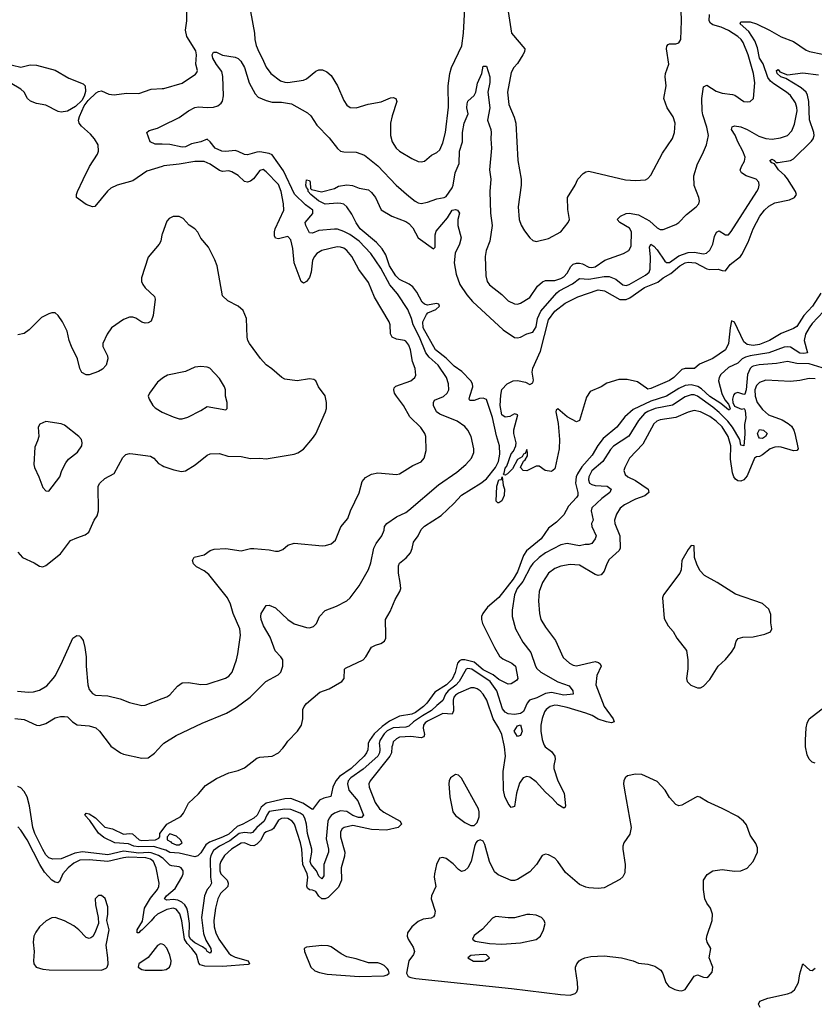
# Model space of a CAD drawing. Header units: inches. Extents: x 2001573 to 2220545, y 644482 to 846830.
# Tile 437 of 656: x 2089082 to 2094203, y 788330 to 794677. Entities that reach past the tile are written whole.
import ezdxf

# ---------------------------------------------------------------- set-up
doc = ezdxf.new("R2010")
doc.units = ezdxf.units.IN
doc.header["$MEASUREMENT"] = 0
for name, color, linetype in [('C0788', 7, 'Continuous'), ('C0789', 7, 'Continuous'), ('C0798', 7, 'Continuous'), ('C0799', 7, 'Continuous')]:
    doc.layers.add(name, color=color, linetype=linetype)

msp = doc.modelspace()

# ---------------------------------------------------------------- linework, layer by layer
at = {"layer": 'C0788', "color": 5}
for points, elevation in [([(2089664.8, 790000), (2089670, 789993.1), (2089731.1, 789951.1), (2089750, 789942.7), (2089870, 789916.1), (2089910, 789919.7), (2089950, 789949.1), (2089997.4, 790000)], 360), ([(2090000, 789274.2), (2089975.8, 789290), (2089930, 789307.2), (2089910, 789309.2), (2089850, 789305), (2089750, 789316.1), (2089650, 789292.5), (2089487.2, 789312.8), (2089436.3, 789303.7), (2089350, 789268.4), (2089294.7, 789265.3), (2089270, 789273.7), (2089250, 789293.2), (2089230, 789327.3), (2089179.6, 789430), (2089167.3, 789470), (2089145.6, 789610), (2089130, 789666.4), (2089110, 789702.5), (2089090, 789724.6), (2089070, 789734.2)], 360), ([(2090000, 789330), (2089946.6, 789346.6), (2089850, 789345.6), (2089818, 789350), (2089783.7, 789363.7), (2089695.3, 789370), (2089624.7, 789404.7), (2089590, 789433.6), (2089534.2, 789514.2), (2089502, 789550), (2089510, 789562.8), (2089530, 789558.4), (2089570, 789532.2), (2089630, 789472.2), (2089680.8, 789460.8), (2089750, 789427), (2089790, 789430.8), (2089807.9, 789427.9), (2089851, 789390), (2089870, 789386), (2089958, 789390), (2089978.6, 789401.4), (2089984, 789410), (2089985.2, 789430), (2090000, 789450.3)], 340), ([(2090000, 788925.7), (2089970, 788909.9), (2089947.8, 788892.2), (2089930, 788866.8), (2089870, 788807.6), (2089858.1, 788801.9), (2089850, 788789.4), (2089838, 788790), (2089839.9, 788810), (2089873.3, 788866.6), (2089887.2, 788950), (2089925.7, 789014.3), (2089970.5, 789070), (2089979.1, 789090), (2089981, 789110), (2089961.6, 789210), (2089943.9, 789250), (2089925.8, 789265.8), (2089893.9, 789273.9), (2089781.8, 789278.2), (2089750, 789275), (2089650, 789250.2), (2089530, 789261.8), (2089470, 789258.3), (2089430, 789240.1), (2089394.1, 789210), (2089360.7, 789170), (2089338.4, 789121.6), (2089327.9, 789112.1), (2089310, 789117.3), (2089290, 789131), (2089241.9, 789181.9), (2089211.3, 789231.3), (2089130, 789389), (2089090, 789453.3), (2089070, 789474.5)], 380), ([(2090000, 788716.6), (2089990, 788719.3), (2089970, 788709.8), (2089908.9, 788631.1), (2089850.2, 788590), (2089845.5, 788570), (2089870, 788554.5), (2089890, 788550.7), (2089990, 788549.1), (2090000, 788550.8)], 420)]:
    msp.add_lwpolyline(points, dxfattribs=dict(at, elevation=elevation))
at = {"layer": 'C0788', "color": 5, "elevation": 420}
msp.add_lwpolyline([(2089610, 789032), (2089590, 789032), (2089568.8, 789010), (2089570, 788972), (2089588.5, 788890), (2089588.7, 788850), (2089565.2, 788790), (2089552.2, 788767.8), (2089540.9, 788759.1), (2089530, 788753.5), (2089510, 788760.9), (2089462.2, 788810), (2089430, 788834.7), (2089370, 788867.8), (2089310, 788888.7), (2089290, 788887.4), (2089252.6, 788867.4), (2089208.9, 788830), (2089184.9, 788795.1), (2089172.1, 788768), (2089168.3, 788730), (2089175.5, 788670), (2089170.3, 788610), (2089172.9, 788590), (2089187.6, 788570), (2089230, 788556.5), (2089271.7, 788551.7), (2089610, 788549.5), (2089638.4, 788561.6), (2089645.9, 788570), (2089651.1, 788588.9), (2089650.3, 788630), (2089639.3, 788710), (2089658.5, 788810), (2089643.7, 788870), (2089650.9, 788910), (2089650, 788958), (2089632.2, 789012.2)], close=True, dxfattribs=at)
at = {"layer": 'C0789', "color": 5}
for points, elevation in [([(2088982.7, 794397.3), (2089090, 794370.4), (2089150, 794386.7), (2089190, 794385.2), (2089310, 794351.6), (2089399.4, 794299.4), (2089490, 794263.6), (2089502.8, 794250), (2089506, 794214), (2089496.7, 794183.3), (2089482.8, 794157.3), (2089441.8, 794118.2), (2089390, 794087.5), (2089350, 794081.6), (2089330, 794086.5), (2089250, 794125.7), (2089190, 794137.4), (2089151.3, 794151.3), (2089132.3, 794170), (2089109.7, 794209.7), (2089089.8, 794229.8), (2089019.5, 794270)], 380), ([(2090000, 793731.3), (2089900.2, 793699.8), (2089810, 793638.5), (2089709.6, 793610.4), (2089670, 793591.3), (2089648.5, 793571.5), (2089566.4, 793473.6), (2089550, 793469.9), (2089510, 793485), (2089448.7, 793530), (2089447, 793550), (2089453.8, 793570), (2089490, 793647.2), (2089531.7, 793730), (2089584.1, 793810), (2089590.7, 793830), (2089587.1, 793870), (2089563.7, 793910), (2089538.7, 793938.7), (2089480.2, 793990), (2089465.3, 794010), (2089461.6, 794030), (2089467.4, 794052.6), (2089498.2, 794121.8), (2089523.3, 794156.7), (2089575, 794205), (2089590, 794214.9), (2089610, 794219.7), (2089657.3, 794197.3), (2089690, 794191.9), (2089770, 794204.1), (2089850, 794201.8), (2089930, 794230.2), (2090000, 794233.5)], 380), ([(2090000, 793874), (2089955.3, 793875.3), (2089922.7, 793890), (2089902, 793950), (2089916, 793964), (2089970, 793978.9), (2090000, 793993.5)], 360), ([(2090000, 793295.6), (2089998, 793290), (2089991.5, 793248.5), (2089981.3, 793230), (2089910, 793146.6), (2089867, 793013), (2089867.6, 792990), (2089874.9, 792970), (2089890, 792948.7), (2089950, 792892.2), (2089955.1, 792875.1), (2089941.6, 792770), (2089930, 792734.5), (2089910, 792722), (2089890, 792720.4), (2089870, 792727.3), (2089830, 792753.3), (2089810, 792759.8), (2089790, 792759.8), (2089750, 792744.4), (2089673.4, 792690), (2089644.7, 792650), (2089618.5, 792590), (2089618.5, 792570), (2089647, 792510), (2089650.4, 792490), (2089638.4, 792450), (2089614.8, 792425.2), (2089590, 792409.8), (2089530, 792387.3), (2089510, 792387), (2089482, 792402), (2089468.5, 792428.5), (2089454.6, 792490), (2089415.7, 792570), (2089401.4, 792610), (2089387.8, 792670), (2089358, 792730), (2089330, 792769.3), (2089310, 792786.6), (2089290, 792787), (2089270, 792780.7), (2089222, 792758), (2089142.7, 792677.3), (2089110, 792654), (2089070, 792645.7)], 420), ([(2090000, 792364), (2089970, 792339.5), (2089918.8, 792270), (2089910.8, 792250), (2089917.3, 792230), (2089940.7, 792190), (2089955.3, 792175.3), (2089990, 792152.7), (2090000, 792148.1)], 440), ([(2089070, 791244.9), (2089100.5, 791210), (2089175.7, 791175.7), (2089210, 791153.7), (2089230, 791150.3), (2089250, 791158.9), (2089345.3, 791234.7), (2089410, 791319.5), (2089450, 791338), (2089504.7, 791355.3), (2089526.5, 791373.5), (2089562, 791450), (2089580.5, 791479.5), (2089589.6, 791510), (2089588, 791670), (2089598.7, 791690), (2089630, 791720.3), (2089690, 791752.7), (2089745.6, 791854.4), (2089766.2, 791873.8), (2089790, 791879.6), (2089810, 791878.6), (2089923.9, 791863.9), (2089946.4, 791850), (2089976.5, 791816.5), (2090000, 791802.8)], 420), ([(2089068.6, 790348.6), (2089137.8, 790342.2), (2089170, 790344.7), (2089210, 790355.5), (2089256.3, 790383.7), (2089297.6, 790430), (2089311.9, 790450), (2089357.9, 790542.1), (2089424.7, 790690), (2089450, 790708.2), (2089466.2, 790706.2), (2089476.9, 790696.9), (2089490, 790674), (2089502.7, 790630), (2089511, 790570), (2089509.2, 790510), (2089520.2, 790390), (2089530, 790359.1), (2089550, 790332.7), (2089570, 790322.4), (2089650, 790319.3), (2089730, 790299.5), (2089790, 790274.9), (2089870, 790256.3), (2089890, 790257.3), (2090000, 790300.8)], 380), ([(2089050, 790172.2), (2089110, 790166.8), (2089190, 790130.2), (2089210, 790127.8), (2089250, 790140.2), (2089310, 790176.5), (2089345.5, 790185.5), (2089370, 790185.5), (2089390, 790182), (2089422, 790150), (2089451.4, 790131.4), (2089530, 790124.6), (2089571.6, 790111.6), (2089596, 790090), (2089664.8, 790000)], 360), ([(2089997.4, 790000), (2090000, 790002.8)], 360)]:
    msp.add_lwpolyline(points, dxfattribs=dict(at, elevation=elevation))
at = {"layer": 'C0789', "color": 5, "elevation": 440}
msp.add_lwpolyline([(2089250, 792086), (2089211.3, 792070), (2089200.7, 792050), (2089204.9, 791990), (2089197.6, 791962.4), (2089178.8, 791921.2), (2089172.4, 791810), (2089176.4, 791790), (2089206, 791730), (2089230, 791661), (2089250, 791641), (2089270, 791638), (2089339.7, 791730), (2089353, 791770), (2089378.6, 791821.4), (2089396.6, 791843.4), (2089455.1, 791890), (2089482.9, 791930), (2089485.1, 791950), (2089479.5, 791970), (2089462.7, 791990), (2089370, 792062.4), (2089350, 792072.6)], close=True, dxfattribs=at)
at = {"layer": 'C0798', "color": 5}
for points, elevation in [([(2091484, 790000), (2091481.3, 789990), (2091478.2, 789950), (2091468.5, 789930), (2091340.2, 789770), (2091332.8, 789750), (2091333.8, 789730), (2091373.8, 789630), (2091401, 789590), (2091428.2, 789568.2), (2091533.4, 789510), (2091543.2, 789490), (2091520.3, 789470), (2091446.7, 789453.3), (2091350, 789457.6), (2091230, 789483.2), (2091172.4, 789470), (2091160.1, 789459.9), (2091150, 789440.9), (2091149, 789410), (2091176.6, 789310), (2091175, 789285), (2091153, 789210), (2091156.3, 789130), (2091135.8, 789084.2), (2091070, 789019.3), (2091050, 789009.9), (2091030, 789010.4), (2091010, 789027.2), (2090990, 789056.5), (2090970, 789065.5), (2090950, 789066.6), (2090937.6, 789077.6), (2090931.5, 789091.5), (2090937.9, 789150), (2090935.7, 789170), (2090906.5, 789230), (2090900.3, 789330), (2090891.7, 789370), (2090853.5, 789490), (2090837, 789510), (2090810, 789526.7), (2090790, 789530.3), (2090770, 789527.3), (2090750, 789516.2), (2090717.7, 789462.3), (2090706.2, 789453.8), (2090670, 789441.1), (2090656.6, 789430), (2090633.5, 789386.5), (2090610, 789361.3), (2090590, 789352), (2090570, 789353.1), (2090530, 789371.1), (2090510, 789369.1), (2090447.1, 789330), (2090401.2, 789290), (2090378.1, 789250), (2090372.7, 789230), (2090371.9, 789190), (2090377.5, 789170), (2090418.3, 789130), (2090426.2, 789110), (2090422.7, 789090), (2090376.8, 789043.2), (2090359.1, 789010), (2090343.4, 788950), (2090333, 788870), (2090334.4, 788830), (2090345.6, 788790), (2090364.6, 788750), (2090430, 788658.8), (2090445.7, 788645.7), (2090470, 788634.6), (2090554.4, 788610), (2090562.3, 788590), (2090553.4, 788586.6), (2090390, 788572.8), (2090275.6, 788575.6), (2090244.3, 788584.3), (2090235.6, 788595.6), (2090220.5, 788650), (2090192.3, 788690), (2090161.2, 788721.2), (2090143.5, 788750), (2090127.2, 788867.2), (2090113.2, 788913.2), (2090090, 788942.4), (2090070, 788949.9), (2090030, 788941.5), (2090000, 788925.7)], 380), ([(2091400.7, 790000), (2091404.1, 789970), (2091400.9, 789950), (2091389.2, 789930), (2091295, 789845), (2091216.2, 789790), (2091199.8, 789770), (2091194.4, 789750), (2091202.7, 789710), (2091260.7, 789640.7), (2091298.4, 789550), (2091285.9, 789534.1), (2091266.4, 789533.6), (2091230, 789547.1), (2091190, 789572.1), (2091150, 789577.2), (2091110, 789562), (2091090, 789547.5), (2091075.8, 789530), (2091068.1, 789510), (2091056.6, 789396.6), (2091072.1, 789330), (2091071.7, 789310), (2091042.3, 789230), (2091042.3, 789157.7), (2091030, 789139.2), (2091010, 789155.1), (2090993.9, 789190), (2090960.3, 789230), (2090953.9, 789250), (2090965.6, 789310), (2090964.9, 789330), (2090937.5, 789430), (2090930.8, 789490), (2090919.1, 789530), (2090908, 789548), (2090890, 789561.8), (2090830, 789586.2), (2090790, 789587.3), (2090690, 789572.2), (2090674.4, 789550), (2090658.1, 789510), (2090609.7, 789470), (2090582.4, 789437.7), (2090570, 789432.4), (2090530, 789438.1), (2090497.3, 789430), (2090436.1, 789383.9), (2090370.6, 789350), (2090330, 789320.4), (2090312.7, 789290), (2090308.8, 789270), (2090311.2, 789150), (2090317.9, 789110), (2090308.1, 789090), (2090289.2, 789070), (2090272.2, 789030), (2090254.6, 788890), (2090266.5, 788786.5), (2090282.2, 788742.2), (2090312.7, 788690), (2090316.2, 788670), (2090310, 788658.7), (2090290, 788671.1), (2090282.7, 788682.7), (2090259.9, 788699.9), (2090210, 788726.8), (2090182, 788750), (2090173.3, 788770), (2090176.4, 788850), (2090166, 788926), (2090159, 788950), (2090146.5, 788970), (2090127.6, 788987.6), (2090101.1, 789001.1), (2090070, 789005.8), (2090030, 789000.7), (2090015, 789010), (2090029, 789030), (2090083, 789077), (2090127, 789150), (2090134.8, 789170), (2090135.5, 789190), (2090123.1, 789210), (2090110, 789216.2), (2090061.8, 789221.8), (2090050, 789227.7), (2090006.4, 789270), (2090000, 789274.2)], 360), ([(2091327.7, 790000), (2091325, 789970), (2091317.3, 789950), (2091301.5, 789930), (2091217.4, 789850), (2091142.3, 789797.7), (2091119.3, 789770), (2091100.4, 789730), (2091087.7, 789670), (2091041.5, 789658.5), (2091015.1, 789644.9), (2090970, 789585.1), (2090906.3, 789626.3), (2090830, 789655.6), (2090790, 789654.5), (2090670, 789625.6), (2090638.7, 789601.3), (2090612.1, 789550), (2090590.2, 789530), (2090519.7, 789490), (2090483.4, 789476.6), (2090430, 789427.4), (2090390, 789407.3), (2090304.6, 789375.4), (2090282.3, 789357.7), (2090250, 789305.3), (2090230, 789286), (2090210, 789280.7), (2090110, 789304.5), (2090050, 789309), (2090022.9, 789322.8), (2090000, 789330)], 340), ([(2090000, 789450.3), (2090030, 789491.3), (2090119.5, 789540.5), (2090138, 789562), (2090170, 789626.4), (2090233.9, 789686.1), (2090278.9, 789741.1), (2090350, 789785.3), (2090430, 789822.6), (2090490, 789836.4), (2090530, 789854.4), (2090610, 789915.6), (2090630, 789923.6), (2090710, 789929.2), (2090750, 789951.4), (2090778.7, 789981.3), (2090791.8, 790000)], 340), ([(2092462.9, 790000), (2092468.4, 789990), (2092510, 789960.5), (2092531.2, 789930), (2092534, 789910), (2092524.2, 789870), (2092523.9, 789850), (2092550.1, 789770), (2092590.5, 789690), (2092600.7, 789610), (2092598.6, 789601.4), (2092590, 789595.1), (2092550, 789618.7), (2092517, 789657), (2092470, 789697), (2092410, 789764.7), (2092370, 789793), (2092350, 789798.1), (2092327.5, 789790), (2092303.9, 789756.1), (2092283.4, 789690), (2092270, 789604.5), (2092250, 789599.1), (2092230, 789624.4), (2092208.6, 789670), (2092200.6, 789710), (2092198.1, 789830), (2092213.3, 789930), (2092206.5, 789990), (2092204.2, 790000)], 380), ([(2094210, 789883.4), (2094190, 789889.9), (2094170.9, 789910.9), (2094158.3, 789938.3), (2094147.2, 789990), (2094147.1, 790000)], 380), ([(2090000, 788550.8), (2090024.9, 788555.1), (2090047.8, 788570), (2090056.6, 788590), (2090059, 788610), (2090050, 788645.6), (2090030, 788692.3), (2090010, 788714), (2090000, 788716.6)], 420), ([(2093855.1, 788310), (2093844.5, 788330), (2093852, 788350), (2093903.6, 788370), (2094030, 788397.6), (2094053.2, 788406.8), (2094076.8, 788423.2), (2094102.2, 788470), (2094110, 788526.8), (2094130, 788590.7), (2094174, 788550), (2094190, 788546.8), (2094210, 788562.8)], 380)]:
    msp.add_lwpolyline(points, dxfattribs=dict(at, elevation=elevation))
for points, elevation in [([(2093050, 789813.7), (2092998.4, 789801.6), (2092984.9, 789790), (2092976.4, 789770), (2092974.4, 789750), (2092979.5, 789710), (2093023.9, 789470), (2093013.7, 789426.3), (2092976, 789370), (2092970.3, 789350), (2092969.1, 789330), (2092985.2, 789230), (2092982.3, 789177.7), (2092968.6, 789151.4), (2092950, 789134.8), (2092850, 789081.6), (2092810, 789076.3), (2092750, 789081.1), (2092730, 789084.8), (2092690, 789102.3), (2092600, 789180), (2092550, 789251.2), (2092530, 789271.2), (2092490, 789293.6), (2092470, 789297.6), (2092450, 789289.5), (2092413.1, 789230), (2092370, 789184), (2092290, 789135.1), (2092270, 789127.9), (2092250, 789127.9), (2092164.9, 789164.9), (2092142.8, 789182.8), (2092110.6, 789250), (2092080.1, 789360.1), (2092070, 789381.2), (2092050, 789389.2), (2092030, 789381.2), (2092022, 789370), (2092012.3, 789347.7), (2091991.8, 789250), (2091970.3, 789210), (2091950, 789191.5), (2091930, 789186.6), (2091910, 789198.9), (2091875.7, 789235.7), (2091830, 789269), (2091810, 789276.5), (2091788.4, 789271.6), (2091768.1, 789231.9), (2091755, 789170), (2091753.4, 789150), (2091764.2, 789090), (2091735.6, 789030), (2091734.9, 789010), (2091759.7, 788930), (2091756, 788904), (2091750, 788893.6), (2091734.7, 788885.3), (2091681.6, 788878.4), (2091650, 788864.2), (2091610, 788829.6), (2091581.1, 788790), (2091579.6, 788770), (2091585.8, 788750), (2091618.3, 788698.3), (2091626.7, 788670), (2091621.1, 788650), (2091589.2, 788610), (2091574.4, 788530), (2091586, 788510), (2091602, 788502), (2091635.9, 788495.9), (2092251.9, 788431.9), (2092567.9, 788392.1), (2092630, 788389.3), (2092661.3, 788398.7), (2092673.1, 788410), (2092678.2, 788430), (2092677.6, 788470), (2092664.4, 788555.6), (2092664.2, 788570), (2092671.8, 788590), (2092687.3, 788610), (2092700.9, 788619.1), (2092723.7, 788630), (2092762.1, 788637.9), (2092850, 788642.3), (2092961, 788630), (2093036, 788610), (2093070, 788594.9), (2093130, 788588), (2093174.6, 788574.6), (2093214.8, 788550), (2093227.9, 788527.9), (2093245.5, 788470), (2093264.9, 788444.9), (2093304.1, 788424.1), (2093330, 788418), (2093350, 788417.1), (2093370, 788426), (2093430, 788510.6), (2093450, 788520.7), (2093490, 788504.9), (2093510, 788502.8), (2093522, 788510), (2093544, 788536), (2093549.2, 788570), (2093525.6, 788630), (2093536.9, 788690), (2093513.7, 788730), (2093508.6, 788750), (2093509.8, 788769.8), (2093544.2, 788870), (2093547.6, 788910), (2093533.6, 788950), (2093510, 788982), (2093498.7, 789010), (2093489.8, 789070), (2093489.8, 789130.2), (2093513.9, 789166.1), (2093549.8, 789190.2), (2093610, 789199), (2093690, 789187.9), (2093730, 789190.3), (2093770, 789206.7), (2093809.6, 789250), (2093836.2, 789310), (2093838, 789338), (2093826.2, 789366.2), (2093790, 789419.3), (2093766.1, 789486.1), (2093748, 789510), (2093710, 789539.7), (2093610, 789592.4), (2093514.7, 789634.7), (2093465.6, 789665.6), (2093450, 789669.2), (2093436.8, 789663.2), (2093350, 789612.7), (2093330, 789609.4), (2093310, 789618), (2093270, 789663.7), (2093243, 789710), (2093190, 789765.1), (2093092, 789812)], 420), ([(2091890, 789811.8), (2091859.1, 789790), (2091850.5, 789770), (2091848.4, 789750), (2091853.4, 789666.6), (2091872.9, 789570), (2091890, 789547.2), (2091950, 789502.4), (2091990, 789483), (2092010, 789482.8), (2092030, 789501), (2092042.5, 789537.5), (2092044.2, 789570), (2092038.8, 789590), (2091930, 789786.6), (2091910, 789806.6)], 420), ([(2090050, 789428), (2090032, 789410), (2090032, 789390), (2090056.8, 789376.8), (2090061, 789370), (2090090, 789358.8), (2090110, 789358), (2090128, 789370), (2090118, 789390), (2090093.2, 789413.2)], 340), ([(2092370, 788908), (2092350, 788907.8), (2092270, 788887.8), (2092230, 788886.6), (2092150, 788895.1), (2092130, 788886), (2092065.5, 788814.5), (2092010, 788774), (2092000.5, 788750), (2092017.1, 788737.1), (2092110, 788721.1), (2092190, 788718.2), (2092310, 788726.8), (2092410, 788748.5), (2092438.4, 788770), (2092458.4, 788810), (2092469.2, 788850), (2092461.2, 788870), (2092444, 788890), (2092410, 788903.6)], 440), ([(2091030, 788709.8), (2090930, 788697), (2090916, 788690), (2090918, 788670), (2090958.8, 788570), (2090985, 788545), (2091013.7, 788533.7), (2091063.1, 788523.1), (2091270, 788509.5), (2091430, 788513.9), (2091450, 788519.2), (2091463.5, 788530), (2091459.3, 788550), (2091450, 788560.9), (2091430, 788579.8), (2091410, 788590.9), (2091390, 788596.8), (2091330, 788596.8), (2091250, 788623.2), (2091190, 788636.5), (2091154.6, 788654.6), (2091090, 788699.3), (2091070, 788706.6)], 420), ([(2092070, 788651.6), (2091990, 788644), (2091971.3, 788630), (2092007, 788607), (2092070, 788607.2), (2092082, 788610), (2092109, 788630), (2092090, 788649)], 440)]:
    msp.add_lwpolyline(points, close=True, dxfattribs=dict(at, elevation=elevation))
at = {"layer": 'C0799', "color": 5}
for points, elevation in [([(2090000, 794233.5), (2090010, 794234), (2090130, 794269.1), (2090214.7, 794325.3), (2090223.8, 794336.2), (2090228, 794350), (2090217.1, 794390), (2090221, 794450), (2090217.5, 794477.4), (2090159.5, 794570), (2090149.9, 794610), (2090159.5, 794670), (2090158.6, 794850)], 380), ([(2092230, 794730.4), (2092251.8, 794590), (2092337, 794490), (2092334.9, 794470), (2092325.3, 794450), (2092290, 794395.8), (2092266.5, 794370), (2092250, 794337), (2092225.8, 794210), (2092234.2, 794130), (2092268.8, 794048.8), (2092280.2, 794010), (2092292.8, 793770), (2092314.3, 793650), (2092314.9, 793610), (2092294.7, 793470), (2092301.1, 793390), (2092313.1, 793353.1), (2092335.8, 793315.8), (2092370, 793270.8), (2092390, 793254), (2092410, 793247.7), (2092490, 793267.7), (2092569.6, 793310.4), (2092618, 793370), (2092625.1, 793390), (2092614.7, 793454.7), (2092613.6, 793530), (2092662.9, 793610), (2092679.5, 793650), (2092713.7, 793686.3), (2092730, 793695.8), (2092750, 793700.3), (2092985.8, 793645.8), (2093050, 793641.3), (2093114.7, 793645.3), (2093130, 793653.4), (2093150, 793674.8), (2093223.9, 793816.1), (2093290, 793910.4), (2093302.8, 793950), (2093305.7, 794010), (2093294.7, 794050), (2093255.8, 794110), (2093234.5, 794170), (2093248.8, 794250), (2093242.5, 794310), (2093245.3, 794330), (2093266.3, 794390), (2093251.1, 794490), (2093253, 794507), (2093262.5, 794517.5), (2093270, 794521.3), (2093310, 794521.5), (2093330, 794527.6), (2093342.2, 794550), (2093347.4, 794670), (2093344, 794804)], 380), ([(2090568.6, 794730), (2090596, 794590), (2090597.6, 794550), (2090606, 794510), (2090622.2, 794470), (2090645, 794430), (2090670.2, 794370.2), (2090700.4, 794330), (2090763.8, 794283.8), (2090790, 794274.3), (2090810, 794272.7), (2090911.6, 794288.4), (2090930, 794296), (2090990, 794345.8), (2091010, 794354), (2091034.4, 794354.4), (2091061.5, 794341.5), (2091090, 794318), (2091130, 794250.4), (2091170, 794157.4), (2091190, 794126.7), (2091211.3, 794111.3), (2091250, 794109.1), (2091328.2, 794131.8), (2091412.5, 794147.5), (2091472.5, 794172.5), (2091490, 794176.4), (2091506, 794170), (2091513, 794150), (2091481.5, 794058.5), (2091472.3, 794010), (2091472.2, 793930), (2091481.8, 793890), (2091507.6, 793850), (2091530, 793830.2), (2091610, 793781.7), (2091650, 793763.7), (2091670, 793760.3), (2091690, 793764.9), (2091736.6, 793803.4), (2091770, 793820.8), (2091790, 793838.9), (2091810, 793884.4), (2091826.8, 793950), (2091846.3, 794113.7), (2091844.5, 794250), (2091853.6, 794330), (2091864.5, 794370), (2091930.8, 794509.2), (2091941.3, 794590), (2091949.9, 794750)], 380), ([(2090000, 793993.5), (2090110, 794047.2), (2090169.5, 794090), (2090210, 794110.3), (2090235.1, 794115.1), (2090290.3, 794110.3), (2090330, 794113.6), (2090358.3, 794121.7), (2090380.3, 794139.7), (2090387.9, 794152), (2090394.6, 794185.4), (2090391.8, 794311.8), (2090383.8, 794343.8), (2090350, 794388.7), (2090327.6, 794430), (2090323, 794450), (2090330, 794467), (2090350, 794468.9), (2090389.1, 794449.1), (2090470, 794436.6), (2090490, 794426.8), (2090507.6, 794410), (2090530.1, 794370), (2090561, 794270), (2090599.5, 794199.5), (2090618.7, 794178.7), (2090670, 794156.4), (2090710, 794146.6), (2090770, 794145.3), (2090834.7, 794134.7), (2090937.6, 794077.6), (2090958, 794058), (2090996.6, 793996.6), (2091075.5, 793915.5), (2091130, 793847.4), (2091150, 793830.3), (2091170, 793825.6), (2091250, 793822.8), (2091303.6, 793803.6), (2091390, 793734.9), (2091509.3, 793610), (2091590, 793538.9), (2091630, 793507.7), (2091650, 793496.5), (2091670, 793491.9), (2091710, 793500.1), (2091770, 793521.8), (2091817.6, 793530), (2091830, 793536.9), (2091870, 793593.1), (2091876.2, 793610), (2091887.8, 793690), (2091913.7, 793750), (2091916.2, 793830), (2091936.5, 793890), (2091936, 793950), (2091946, 794010), (2091972.5, 794070), (2091964.5, 794110), (2091964.9, 794135.1), (2091970, 794151.6), (2092010.4, 794189.6), (2092022.3, 794210), (2092032.1, 794267.9), (2092059.5, 794330), (2092070, 794378), (2092090, 794378), (2092111.9, 794310), (2092111.4, 794271.4), (2092099.5, 794210), (2092111.9, 794108.1), (2092097.5, 794030), (2092118.2, 793970), (2092120.2, 793950), (2092117.8, 793910), (2092122.9, 793850), (2092110.1, 793710.2), (2092119.2, 793650), (2092112.1, 793570), (2092116.3, 793430), (2092126.6, 793350), (2092111.1, 793250), (2092088.1, 793190), (2092082, 793150), (2092086.1, 793026.1), (2092094.6, 792990), (2092110, 792967.2), (2092190, 792906), (2092230, 792865.8), (2092270, 792846), (2092290, 792844), (2092310, 792848.9), (2092370, 792886.8), (2092419.8, 792960.2), (2092451.9, 792988.1), (2092470, 792996.6), (2092530, 792995.3), (2092570, 793008.2), (2092590, 793020.6), (2092610, 793043), (2092633.1, 793086.9), (2092650, 793101.6), (2092670, 793108.3), (2092690, 793108.3), (2092710, 793102.9), (2092750, 793082), (2092770, 793079.9), (2092790, 793084.8), (2092853.9, 793126.1), (2092972.7, 793170), (2093007, 793190), (2093022, 793218), (2093025.6, 793310), (2093013.2, 793333.2), (2092949.7, 793370), (2092931.8, 793390), (2092953.6, 793410), (2092990, 793427), (2093009.3, 793430.7), (2093070, 793420.1), (2093140.3, 793380.3), (2093190, 793335), (2093210, 793325.2), (2093230, 793324), (2093310, 793356.1), (2093330, 793369), (2093378.8, 793421.2), (2093440.9, 793470), (2093459.5, 793490), (2093462.9, 793510), (2093459.6, 793530), (2093430, 793608.7), (2093427.4, 793670), (2093450, 793747.3), (2093483.6, 793810), (2093508.4, 793871.6), (2093520.5, 793930), (2093510, 793985.2), (2093484, 794064), (2093479.9, 794090), (2093478.3, 794170), (2093490, 794244.9), (2093510, 794254.9), (2093570, 794216.9), (2093610, 794203.6), (2093675.5, 794195.5), (2093690.2, 794190.2), (2093750, 794150.3), (2093770, 794146.7), (2093790, 794150.5), (2093812, 794170), (2093819.9, 794270), (2093810.5, 794329.5), (2093777.1, 794450), (2093745, 794530), (2093731, 794550), (2093710, 794568), (2093650, 794607), (2093602.6, 794630), (2093550, 794644.4), (2093534.9, 794654.9), (2093525.6, 794670), (2093526.9, 794710)], 360), ([(2090791.8, 790000), (2090810, 790026), (2090871.3, 790090), (2090898.4, 790130), (2090907.6, 790170), (2090906.3, 790230), (2090915.1, 790250), (2090930, 790268.2), (2091017, 790343), (2091076.4, 790363.6), (2091157.2, 790410), (2091172.3, 790430), (2091175.1, 790490), (2091182.6, 790497.4), (2091295.1, 790550), (2091312.3, 790570), (2091348.3, 790631.7), (2091374.9, 790645.1), (2091410, 790655.5), (2091432.3, 790670), (2091440.7, 790690), (2091442.4, 790710), (2091439.7, 790810), (2091470, 790861.3), (2091500.8, 790939.2), (2091532.8, 790990), (2091537.7, 791010), (2091535, 791050), (2091522.9, 791110), (2091522.9, 791157.1), (2091530, 791174), (2091573, 791207), (2091600.6, 791239.4), (2091612.5, 791267.5), (2091620.8, 791310), (2091649.4, 791350.6), (2091668.6, 791391.4), (2091690, 791412.7), (2091798.2, 791481.8), (2091881, 791559), (2091928.4, 791611.6), (2092055, 791690), (2092090, 791717.6), (2092149.5, 791790), (2092167.8, 791830), (2092177.4, 791877.3), (2092175, 791930), (2092154.7, 791994.7), (2092130, 792113.6), (2092090, 792227.8), (2092070, 792237.4), (2092044.8, 792235.2), (2092010, 792222.2), (2091983.3, 792223.3), (2091978.3, 792230), (2091982.9, 792250), (2092003.4, 792310), (2092000.3, 792330), (2091990, 792349.7), (2091930.5, 792410), (2091883, 792443), (2091830, 792495.5), (2091762.2, 792550), (2091681.4, 792690), (2091679.3, 792730), (2091703.1, 792776.9), (2091712.9, 792787.1), (2091764.4, 792810), (2091787.8, 792830), (2091782.5, 792842.5), (2091768.1, 792848.1), (2091710, 792837.9), (2091690, 792843.4), (2091675.7, 792855.7), (2091640.7, 792920.7), (2091615.3, 792955.3), (2091592.7, 792972.7), (2091530, 793002.8), (2091506.6, 793026.6), (2091466.2, 793090), (2091441.5, 793161.5), (2091419, 793199), (2091380.9, 793240.9), (2091276.8, 793330), (2091250, 793368.6), (2091223.6, 793423.6), (2091189.8, 793469.8), (2091170, 793487.6), (2091152.6, 793492.6), (2091130, 793495.4), (2091051.7, 793488.3), (2091007.2, 793510), (2090958, 793550), (2090942, 793570), (2090942, 793582), (2090930, 793595.3), (2090925.1, 793610), (2090930, 793644.7), (2090950, 793641), (2090954.9, 793630), (2090956, 793590), (2090962.5, 793582.5), (2091027.1, 793567.1), (2091110, 793588.9), (2091136.8, 793603.2), (2091190, 793612.7), (2091227.8, 793607.8), (2091270, 793591.3), (2091330, 793580.6), (2091350, 793564.1), (2091376.1, 793530), (2091411.9, 793451.9), (2091480.4, 793410), (2091570, 793376.4), (2091590, 793364.1), (2091614.8, 793334.8), (2091650, 793270.3), (2091750, 793199.5), (2091759.7, 793210), (2091760.5, 793290), (2091766.9, 793313.1), (2091840, 793400), (2091869.8, 793450), (2091890, 793454.7), (2091904, 793450), (2091916, 793430), (2091906, 793390), (2091906.7, 793350), (2091927.2, 793270), (2091916.9, 793230), (2091887.8, 793172.2), (2091882, 793110), (2091896, 793036), (2091918.9, 792970), (2091962.8, 792902.8), (2092000.5, 792860.5), (2092197.9, 792677.9), (2092270, 792629.5), (2092290, 792626.5), (2092310, 792631.4), (2092350, 792652.7), (2092390, 792663.6), (2092410, 792698), (2092419.9, 792750), (2092441.5, 792798.5), (2092543.8, 792916.2), (2092559.8, 792930), (2092644.5, 792975.5), (2092690, 793009.5), (2092750, 793003.7), (2092850, 793020.9), (2092880.7, 793020.7), (2092923.6, 793003.6), (2092970, 792967.4), (2092990, 792963.4), (2093010, 792969.2), (2093116.2, 793030), (2093139.6, 793050), (2093145.6, 793070), (2093147.7, 793147.7), (2093141.6, 793210), (2093149.1, 793230.9), (2093170, 793218.2), (2093190, 793194.6), (2093239.9, 793119.9), (2093250, 793111.3), (2093270, 793112.4), (2093330, 793155.1), (2093390, 793176.2), (2093430, 793178), (2093490, 793167.5), (2093508.7, 793171.3), (2093530, 793192.4), (2093549.8, 793230), (2093560, 793280), (2093573.5, 793306.5), (2093590, 793316.5), (2093630, 793290.2), (2093649.7, 793290.2), (2093668, 793312), (2093832, 793570), (2093843.9, 793590), (2093848.5, 793610), (2093845.4, 793630), (2093828.9, 793648.9), (2093765.1, 793670), (2093734.5, 793690), (2093726.2, 793706.2), (2093733.8, 793730), (2093754.4, 793765.6), (2093757, 793790), (2093743.4, 793830), (2093710.8, 793890), (2093693.6, 793933.6), (2093669.7, 793970), (2093673.3, 793986.7), (2093690, 793992.5), (2093730, 793986.5), (2093770.3, 793970), (2093845.8, 793925.7), (2093890, 793912.2), (2093932.2, 793907.8), (2093985.3, 793914.7), (2094030, 793931.4), (2094058.5, 793961.5), (2094075.8, 794004.2), (2094092.5, 794090), (2094091.3, 794111.3), (2094081.6, 794141.6), (2094050, 794187.8), (2094023.7, 794210), (2093942.9, 794262.9), (2093921.8, 794281.8), (2093904.9, 794304.9), (2093873, 794393), (2093849.7, 794429.7), (2093836.9, 794496.9), (2093820.8, 794540.8), (2093781.2, 794601.2), (2093725.1, 794650), (2093730, 794664), (2093790, 794663.8), (2093830, 794651.4), (2093915.4, 794610), (2093990, 794565.8), (2094070, 794536.1), (2094150, 794481.2), (2094172.5, 794472.5), (2094255.2, 794455.2)], 340), ([(2094244.9, 792915.1), (2094191.2, 792830), (2094135.5, 792770), (2094090, 792698.5), (2094070, 792685.6), (2093990, 792653.6), (2093915.3, 792610), (2093850, 792584.3), (2093810, 792576.1), (2093770, 792583.9), (2093750, 792600.9), (2093690, 792728.2), (2093670, 792735.1), (2093661, 792690), (2093650.9, 792589.1), (2093632, 792550), (2093550, 792494), (2093463.7, 792456.3), (2093430.5, 792429.5), (2093370, 792427.6), (2093350, 792422), (2093297.4, 792370), (2093270, 792352.1), (2093150, 792299), (2093130, 792296.2), (2093120.8, 792300.8), (2093063.1, 792343.1), (2092997.4, 792357.4), (2092943, 792357), (2092866.1, 792333.9), (2092830, 792310.8), (2092758.9, 792281.1), (2092735.5, 792244.5), (2092690, 792092.7), (2092670, 792084.5), (2092610, 792116.2), (2092550, 792169), (2092539.6, 792160.4), (2092537.3, 792150), (2092553.1, 792073.1), (2092561.6, 791970), (2092559.3, 791910), (2092533.7, 791790), (2092530, 791781.2), (2092510, 791763.7), (2092468, 791770), (2092430, 791798), (2092410, 791798), (2092350, 791768.7), (2092326, 791770), (2092309.1, 791790.9), (2092328.7, 791831.3), (2092340.4, 791839.6), (2092354.6, 791865.4), (2092355.3, 791890), (2092350, 791906), (2092339.8, 791880.2), (2092330, 791875.3), (2092319.9, 791860.1), (2092290, 791841.2), (2092258.7, 791781.3), (2092226.8, 791750), (2092210, 791741.6), (2092202.7, 791742.7), (2092200.7, 791750), (2092205.2, 791754.8), (2092210, 791785.5), (2092221.4, 791798.6), (2092250, 791878), (2092264, 791896), (2092279.5, 791930), (2092280.8, 791950), (2092265.7, 792010), (2092266.2, 792033.8), (2092292.7, 792130), (2092270, 792136.9), (2092240, 792120), (2092210, 792115.3), (2092189.2, 792129.2), (2092178.5, 792190), (2092182.3, 792257.7), (2092190, 792294), (2092222.7, 792330), (2092262, 792350), (2092290.2, 792350.2), (2092341.5, 792341.5), (2092370, 792325.5), (2092390, 792336), (2092393.6, 792353.6), (2092385.6, 792405.6), (2092389.7, 792430), (2092439.3, 792540.7), (2092490, 792743.1), (2092530, 792797.8), (2092598.2, 792850), (2092679.7, 792890), (2092810, 792935.2), (2092852, 792930), (2092950, 792874), (2092990, 792872.9), (2093015.4, 792884.6), (2093110, 792950.1), (2093195.4, 792984.6), (2093230, 793013.6), (2093278.3, 793041.7), (2093335.8, 793090), (2093370, 793109.3), (2093390, 793114.5), (2093437.1, 793110), (2093510, 793071.8), (2093530, 793066.5), (2093584.7, 793070), (2093610, 793059.7), (2093630, 793057.6), (2093660.2, 793099.8), (2093727.1, 793150), (2093736.6, 793163.4), (2093776.9, 793243.1), (2093809.9, 793330), (2093851.4, 793410), (2093882, 793450), (2093910, 793475.5), (2093950, 793496.3), (2094043.6, 793516.4), (2094075.6, 793530), (2094087.6, 793550), (2094081.5, 793570), (2094030.8, 793650.8), (2094013.6, 793673.6), (2093971.9, 793710), (2093947.1, 793747.1), (2093930, 793754.5), (2093916.2, 793770), (2093930, 793777.7), (2093947.7, 793770), (2093946.8, 793766.8), (2093957.5, 793757.5), (2093970, 793756.1), (2094050, 793769.4), (2094070, 793779.3), (2094185.9, 793894.1), (2094196.5, 793910), (2094202.3, 793930), (2094199.9, 793950), (2094172.2, 794032.2), (2094168.6, 794150), (2094160.1, 794190), (2094150.8, 794210.8), (2094119, 794239), (2094019, 794299), (2093987.6, 794310), (2093963.5, 794330), (2093959.5, 794350), (2093970, 794356), (2093981.7, 794341.7), (2094030, 794322.2), (2094130, 794334.7), (2094230, 794321.8)], 320), ([(2090000, 790002.8), (2090010, 790013.5), (2090090, 790062.6), (2090257.5, 790142.5), (2090414.1, 790205.9), (2090477.9, 790242.1), (2090566.6, 790310), (2090668.6, 790411.4), (2090747, 790453), (2090765.1, 790470), (2090778.7, 790510), (2090777.4, 790550), (2090764.7, 790570), (2090728.6, 790608.6), (2090696.9, 790696.9), (2090652.4, 790770), (2090639.1, 790810), (2090635.8, 790830), (2090638.7, 790850), (2090670, 790900.7), (2090690, 790903), (2090730, 790884.9), (2090810, 790810.2), (2090850, 790781.5), (2090930, 790759.3), (2090950, 790757.1), (2090975.4, 790764.6), (2090994.5, 790785.5), (2091015.1, 790830), (2091051.5, 790868.5), (2091123.5, 790896.5), (2091190, 790931.3), (2091212.6, 790950), (2091270, 791028.5), (2091330, 791132.7), (2091345.1, 791174.9), (2091363.9, 791270), (2091379.4, 791300.6), (2091415.8, 791350), (2091430, 791386), (2091434, 791410), (2091447.6, 791430), (2091510, 791471.3), (2091570, 791500.8), (2091590, 791515.2), (2091780.9, 791679.1), (2091900.3, 791759.7), (2091957.4, 791810), (2091993.3, 791850), (2092008.1, 791888.1), (2092009.7, 791910), (2091990.8, 791990), (2091971.2, 792031.2), (2091950, 792054.5), (2091902, 792090), (2091790, 792133.7), (2091769.1, 792150), (2091748.3, 792190), (2091748, 792210), (2091756.4, 792223.6), (2091812.6, 792247.4), (2091836.5, 792270), (2091848.2, 792290), (2091845.2, 792330), (2091832.1, 792370), (2091778.1, 792450), (2091721.8, 792501.8), (2091698.5, 792530), (2091657.9, 792630), (2091617, 792710), (2091608.1, 792750), (2091582.5, 792810), (2091517, 792910), (2091467.4, 792967.4), (2091410, 793074.5), (2091344.3, 793170), (2091270, 793248.7), (2091210, 793291.8), (2091170, 793312.5), (2091130, 793325.9), (2091110, 793326.6), (2091010, 793319), (2090970, 793301.7), (2090950, 793303.9), (2090927, 793350), (2090922.2, 793370), (2090971.6, 793428.4), (2090970.4, 793450), (2090924.1, 793484.1), (2090853.3, 793553.3), (2090783, 793703), (2090710, 793805.4), (2090690, 793814.7), (2090630, 793824.7), (2090610, 793823.2), (2090550, 793806), (2090530, 793808.3), (2090490, 793828.6), (2090470, 793833.8), (2090410, 793827.9), (2090383.7, 793830), (2090342.2, 793850), (2090310, 793889.8), (2090290, 793907.1), (2090250, 793889.8), (2090190, 793876.4), (2090150, 793857.7), (2090130, 793856), (2090050, 793872.6), (2090000, 793874)], 360), ([(2090000, 790300.8), (2090030, 790312.7), (2090050, 790325.5), (2090098.8, 790381.2), (2090130, 790401.7), (2090170, 790404.2), (2090250, 790390.5), (2090290, 790394), (2090408.5, 790431.5), (2090430, 790444.4), (2090451.1, 790470), (2090478.5, 790550), (2090486.9, 790590), (2090504.2, 790710), (2090500.3, 790750), (2090457, 790850), (2090440.7, 790910), (2090420.8, 790950), (2090300.6, 791100.6), (2090270, 791124.8), (2090221.6, 791150), (2090201.3, 791170), (2090195.6, 791190), (2090207.4, 791212.6), (2090270, 791227), (2090310, 791255.3), (2090335.6, 791264.4), (2090410, 791267.4), (2090510, 791252.9), (2090570, 791267.6), (2090590, 791267.6), (2090690, 791260.4), (2090730, 791250.5), (2090749.5, 791250.5), (2090777.5, 791262.5), (2090809, 791290), (2090850, 791301.6), (2091033.8, 791286.2), (2091053.4, 791286.6), (2091090, 791297.6), (2091117.5, 791322.5), (2091152, 791408), (2091197.8, 791462.2), (2091213.5, 791510), (2091270, 791628), (2091290, 791700.7), (2091310, 791726.7), (2091350, 791747.4), (2091390, 791755.2), (2091510, 791746), (2091530, 791750.3), (2091616.4, 791803.6), (2091670, 791827.4), (2091689.8, 791850.2), (2091701.1, 791898.9), (2091700.4, 791990), (2091693.5, 792010), (2091667.5, 792047.5), (2091596, 792116), (2091555.9, 792190), (2091509.8, 792250), (2091498, 792270), (2091493.1, 792290), (2091495.8, 792304.2), (2091505.3, 792314.7), (2091602.9, 792350), (2091627.8, 792370), (2091634.2, 792385.8), (2091631.1, 792428.9), (2091614.3, 792474.3), (2091601.1, 792550), (2091590, 792579.1), (2091570, 792605.3), (2091561.6, 792610), (2091510, 792617.3), (2091483.5, 792630), (2091472.8, 792652.8), (2091469.8, 792710), (2091463.8, 792730), (2091368.1, 792888.1), (2091330, 792983.6), (2091267.1, 793067.1), (2091223.5, 793150), (2091190, 793189.8), (2091170, 793203.7), (2091150, 793211.4), (2091128.1, 793211.9), (2091030.2, 793189.8), (2090997.6, 793170), (2090981.2, 793150), (2090970, 793126.6), (2090959.6, 793050), (2090950, 793016), (2090930, 792989.8), (2090910, 792979.8), (2090896.3, 792990), (2090849.9, 793109.9), (2090842.7, 793202.7), (2090830, 793258.4), (2090810, 793279.1), (2090750, 793263.7), (2090730, 793268.5), (2090724.1, 793284), (2090723.2, 793310), (2090728.5, 793330), (2090784.4, 793450), (2090783.2, 793490), (2090767.1, 793570), (2090750, 793614.8), (2090670, 793696.9), (2090650, 793710.8), (2090630, 793705.1), (2090588.8, 793651.2), (2090570, 793636.4), (2090550, 793630.8), (2090530, 793634.2), (2090490, 793672.4), (2090450, 793697), (2090430, 793702.2), (2090390, 793699.1), (2090370, 793704.1), (2090310, 793746), (2090270, 793762.5), (2090210, 793763.4), (2090110, 793745.6), (2090010, 793734.5), (2090000, 793731.3)], 380), ([(2090000, 791802.8), (2090010, 791797), (2090074.4, 791774.4), (2090124.2, 791764.2), (2090150, 791769.3), (2090213.4, 791806.6), (2090290, 791868.9), (2090310, 791878.7), (2090370, 791881.3), (2090422.4, 791862.4), (2090510, 791862), (2090570, 791847.6), (2090630.3, 791850.3), (2090670, 791846.7), (2090850, 791875.8), (2090874.6, 791885.4), (2090910, 791908.4), (2090970, 791977.6), (2090990, 792008.4), (2091053.3, 792150), (2091058.7, 792170), (2091058.7, 792210), (2091050, 792252.7), (2091007, 792310), (2090989.5, 792349.5), (2090978.4, 792358.4), (2090950, 792362.9), (2090870, 792348.4), (2090790, 792359.7), (2090770.8, 792370.8), (2090707.2, 792427.2), (2090670, 792451.3), (2090632.9, 792492.9), (2090562.7, 792590), (2090553.1, 792610), (2090548.6, 792630), (2090542.6, 792750), (2090522.6, 792802.6), (2090491, 792831), (2090424.2, 792864.2), (2090390, 792896), (2090354, 793090), (2090339.3, 793130), (2090298.2, 793210), (2090249.1, 793269.1), (2090230, 793306.6), (2090210, 793329.6), (2090173.1, 793353.1), (2090135.9, 793395.9), (2090110, 793408.2), (2090070, 793408), (2090045.1, 793394.9), (2090030, 793379.3), (2090000, 793295.6)], 420), ([(2094263.6, 792796.4), (2094190, 792718.4), (2094170, 792689.8), (2094147.1, 792650), (2094138.2, 792610), (2094158.5, 792530), (2094135, 792525), (2094110, 792528.3), (2094050, 792565.2), (2094030, 792569.2), (2094010, 792566.2), (2093911.1, 792528.9), (2093789.6, 792510.4), (2093759, 792501), (2093738.6, 792490), (2093710, 792463.1), (2093650, 792435), (2093600.4, 792390), (2093590.1, 792370), (2093586.9, 792350), (2093607.3, 792267.3), (2093626.6, 792226.6), (2093650, 792198.4), (2093660.6, 792170), (2093657.5, 792162.5), (2093650, 792162), (2093601.9, 792201.9), (2093530, 792249.1), (2093477.1, 792297.1), (2093452.4, 792312.4), (2093410, 792323.6), (2093370, 792319), (2093330, 792300.1), (2093250, 792250.7), (2093150, 792218.3), (2093035.4, 792164.6), (2092982.1, 792117.9), (2092931.3, 792050), (2092843.4, 791976.6), (2092808.4, 791931.6), (2092770.9, 791870), (2092705.2, 791794.8), (2092676.1, 791750), (2092669.1, 791730), (2092664.9, 791690), (2092679.3, 791630), (2092678.4, 791610), (2092670, 791597.2), (2092619.1, 791540.9), (2092590, 791484.7), (2092541.2, 791438.8), (2092490, 791399.3), (2092442.9, 791330), (2092347.3, 791252.7), (2092330, 791222), (2092290, 791117.4), (2092261.5, 791070), (2092170, 790952.1), (2092096.3, 790890), (2092067, 790850), (2092058.9, 790830), (2092058.4, 790810), (2092065.6, 790785.6), (2092141.5, 790630), (2092173.8, 790573.8), (2092195.8, 790555.8), (2092254, 790530), (2092278.1, 790510), (2092293.4, 790430), (2092283.2, 790416.8), (2092250, 790396.3), (2092230, 790394.3), (2092170, 790423), (2092134, 790454), (2092070, 790485.6), (2092010, 790534.7), (2091950, 790551.4), (2091930, 790550.6), (2091916.5, 790543.5), (2091904.4, 790530), (2091889.6, 790469.6), (2091870, 790425.5), (2091832.1, 790390), (2091758.3, 790341.7), (2091706.1, 790270), (2091685.2, 790250), (2091632.8, 790210), (2091610, 790199.2), (2091530, 790187.1), (2091464.6, 790155.4), (2091418.4, 790121.6), (2091366.1, 790073.9), (2091336.2, 790030), (2091328.6, 790010), (2091327.7, 790000)], 340), ([(2090000, 792148.1), (2090070, 792116.3), (2090110, 792104.9), (2090130, 792104), (2090164.5, 792115.5), (2090250, 792157.3), (2090290, 792184), (2090410, 792162), (2090418, 792170), (2090418, 792210), (2090408, 792250), (2090409, 792290), (2090402.7, 792310), (2090370, 792365.2), (2090308, 792430), (2090290, 792437.2), (2090250, 792441.2), (2090210, 792438), (2090150, 792409.2), (2090035.2, 792384.8), (2090008.8, 792371.2), (2090000, 792364)], 440), ([(2094253.4, 792433.4), (2094170, 792459.1), (2094090, 792461), (2094030, 792474.7), (2093959.2, 792460.8), (2093847.6, 792452.4), (2093810, 792444.5), (2093801.6, 792438.4), (2093790, 792428.2), (2093772.8, 792390), (2093763.3, 792290), (2093756.3, 792263.7), (2093750, 792261.2), (2093710, 792273.8), (2093692, 792268), (2093682.7, 792257.3), (2093676.9, 792230), (2093677.8, 792210), (2093690, 792184.9), (2093734.4, 792165.6), (2093751, 792171), (2093757.1, 792157.1), (2093762.1, 792110), (2093753.2, 792066.8), (2093755.7, 792004.3), (2093750, 791929.3), (2093730, 791934.5), (2093723.5, 791970), (2093676.2, 792050), (2093645.4, 792090), (2093590, 792145.6), (2093550, 792180.1), (2093450, 792251.1), (2093430, 792258.3), (2093410, 792259.3), (2093370, 792246.7), (2093290, 792193.1), (2093177.6, 792170), (2093130, 792150.9), (2093110, 792137.7), (2093070, 792094.3), (2093007.9, 791992.1), (2092910, 791927.1), (2092890, 791907.2), (2092840.4, 791830), (2092770, 791769), (2092749.6, 791730), (2092747.5, 791710), (2092754.5, 791690), (2092770, 791679.8), (2092790, 791674.4), (2092869, 791669), (2092895, 791650), (2092885.4, 791630), (2092833.8, 791590), (2092768.8, 791530), (2092764.7, 791510), (2092778.2, 791450), (2092768, 791430), (2092770.2, 791410), (2092796.8, 791350), (2092791.1, 791330), (2092770, 791301.3), (2092750, 791294.5), (2092725.7, 791294.3), (2092690, 791285.5), (2092610, 791301), (2092570, 791292.5), (2092470, 791239.6), (2092430.2, 791210), (2092390, 791171.4), (2092374.4, 791150), (2092324.1, 791055.9), (2092288.8, 791010), (2092271.3, 790970), (2092255, 790870), (2092256.9, 790830), (2092277.2, 790750), (2092325.2, 790665.2), (2092377.2, 790597.2), (2092405.9, 790510), (2092414.8, 790494.8), (2092441.5, 790470), (2092550, 790408.9), (2092623.3, 790383.4), (2092646, 790350), (2092650.1, 790329.9), (2092590, 790323.3), (2092510, 790340.3), (2092470, 790333), (2092414.5, 790305.5), (2092367.5, 790290), (2092353.7, 790270), (2092330, 790217.7), (2092310, 790203.6), (2092270, 790197.3), (2092230, 790203.1), (2092210, 790213.3), (2092193.8, 790233.8), (2092156.3, 790350), (2092113.6, 790410), (2091996.4, 790490), (2091970, 790494.9), (2091960.2, 790490), (2091915.1, 790410), (2091893.1, 790386.9), (2091842.8, 790350), (2091825.8, 790330), (2091810, 790287.9), (2091770, 790256.7), (2091736.9, 790223.1), (2091677.3, 790190), (2091619.1, 790150), (2091590, 790123.4), (2091570, 790115.8), (2091490, 790111.6), (2091450, 790092.3), (2091430, 790074.3), (2091403.6, 790030), (2091399.6, 790010), (2091400.7, 790000)], 360), ([(2094210, 792362.6), (2094170, 792363.4), (2094110, 792350.5), (2094050, 792344.3), (2093890, 792353), (2093850, 792339.3), (2093830, 792318.9), (2093821, 792290), (2093822.3, 792250), (2093835.3, 792210), (2093870, 792164.1), (2093908.1, 792130), (2093997.3, 792097.3), (2094034.8, 792074.8), (2094056.2, 792056.2), (2094071.7, 792031.7), (2094078.9, 792010), (2094099.2, 791910), (2094090, 791899.2), (2094070, 791896.8), (2093990, 791921), (2093970, 791923.1), (2093950, 791921.6), (2093918.2, 791910), (2093870, 791872.5), (2093850, 791862), (2093830, 791859.8), (2093818.5, 791850), (2093770, 791736.1), (2093750, 791711.5), (2093730, 791701.6), (2093710, 791703.7), (2093695.7, 791715.7), (2093685.4, 791730), (2093676.3, 791756.3), (2093664, 791844), (2093665.9, 791930), (2093648.4, 791990), (2093610, 792051.7), (2093570, 792089.5), (2093530, 792118.8), (2093470, 792149.4), (2093430, 792156.9), (2093390, 792146.2), (2093310, 792112.3), (2093210, 792098.7), (2093188.3, 792090), (2093168.2, 792071.8), (2093098.4, 791941.6), (2093012.1, 791850), (2092981.8, 791790), (2092976.5, 791770), (2092984.3, 791744.3), (2093001.3, 791730), (2093050, 791706.6), (2093131.5, 791651.5), (2093136.5, 791630), (2093111.5, 791608.5), (2093050, 791587), (2092979.6, 791550), (2092952.7, 791527.3), (2092928.2, 791490), (2092915.2, 791450), (2092918.6, 791430), (2092950.9, 791350), (2092952.7, 791270), (2092945.2, 791254.8), (2092881.9, 791198.1), (2092865.4, 791170), (2092850, 791121.3), (2092830, 791097.8), (2092810, 791094.4), (2092790, 791099.8), (2092690, 791160.2), (2092630, 791164.5), (2092570, 791154.3), (2092530, 791139.1), (2092491.1, 791108.9), (2092452.5, 791050), (2092430.2, 790990), (2092425.8, 790930), (2092431.9, 790850), (2092441.2, 790810), (2092470, 790761.7), (2092535.8, 790675.8), (2092585.7, 790565.7), (2092624.9, 790530), (2092650, 790516.5), (2092670, 790511.7), (2092790, 790539.4), (2092813.5, 790533.5), (2092824.1, 790524.1), (2092830.2, 790510), (2092801.6, 790450), (2092796.3, 790390), (2092849.1, 790249.1), (2092907.2, 790170), (2092913.4, 790150), (2092895.8, 790144.2), (2092863, 790150), (2092810, 790168.7), (2092770.7, 790190.7), (2092730, 790206.1), (2092610, 790243.6), (2092550, 790256), (2092530, 790257.1), (2092500.3, 790250), (2092475.6, 790230), (2092465.4, 790214.6), (2092448.5, 790171.5), (2092440.4, 790130), (2092441.5, 790090), (2092450, 790037.3), (2092457.4, 790010), (2092462.9, 790000)], 380), ([(2092204.2, 790000), (2092188.7, 790070), (2092170.4, 790110), (2092133.5, 790170), (2092092.7, 790290), (2092070, 790329.8), (2092050, 790351.6), (2092030, 790363.7), (2092010, 790369.8), (2091990, 790369), (2091910, 790336.3), (2091890, 790323.2), (2091880.1, 790310), (2091876.2, 790290), (2091877.9, 790222.1), (2091870, 790200.6), (2091810, 790205), (2091710, 790154.6), (2091696.3, 790143.7), (2091685, 790130), (2091683.3, 790110), (2091691.8, 790070), (2091685.8, 790054.2), (2091670, 790048.3), (2091603.9, 790056.1), (2091530, 790050.8), (2091510, 790041.2), (2091490, 790021.4), (2091484, 790000)], 380), ([(2094147.1, 790000), (2094146.7, 790033.3), (2094150, 790111), (2094156.9, 790143.1), (2094169.7, 790170), (2094272.6, 790250)], 380)]:
    msp.add_lwpolyline(points, dxfattribs=dict(at, elevation=elevation))
for points, elevation in [([(2093870, 791976.8), (2093850, 791979.5), (2093842.7, 791990), (2093836.5, 792010), (2093850, 792034.3), (2093876.4, 792030), (2093899.7, 792010), (2093889.2, 791990)], 360), ([(2092170, 791562.7), (2092163.2, 791563.2), (2092153.6, 791573.6), (2092157.4, 791670), (2092169.9, 791710), (2092186.5, 791713.5), (2092191.1, 791731.1), (2092197.3, 791677.3), (2092206, 791650), (2092204.4, 791610), (2092190, 791576)], 320), ([(2093410, 791288), (2093390, 791262), (2093350.4, 791190), (2093344.4, 791130), (2093336.4, 791110), (2093230.4, 790970), (2093225.7, 790950), (2093236.3, 790816.3), (2093262, 790770), (2093293.8, 790733.8), (2093317, 790690), (2093379.5, 790610), (2093388.4, 790550), (2093388.2, 790491.8), (2093380.7, 790430), (2093384.9, 790410), (2093407.1, 790387.1), (2093450, 790370.6), (2093470, 790370.7), (2093490, 790380.7), (2093530, 790422.8), (2093582.7, 790510), (2093630, 790553), (2093670, 790599.1), (2093689.6, 790630), (2093699.3, 790670), (2093711.9, 790688.1), (2093743, 790697), (2093810, 790698.9), (2093884.6, 790715.4), (2093920.9, 790730), (2093929.6, 790750), (2093923.1, 790790), (2093923.5, 790843.5), (2093910, 790876.2), (2093870, 790913.3), (2093694.5, 790974.5), (2093577.2, 791050), (2093494.9, 791094.9), (2093466.2, 791126.2), (2093446.3, 791166.3), (2093431.8, 791210), (2093430, 791286)], 420), ([(2092290, 790057.2), (2092269.8, 790090), (2092290, 790124.7), (2092310, 790132), (2092321, 790090), (2092310, 790062)], 360)]:
    msp.add_lwpolyline(points, close=True, dxfattribs=dict(at, elevation=elevation))

doc.saveas('drawing.dxf')
